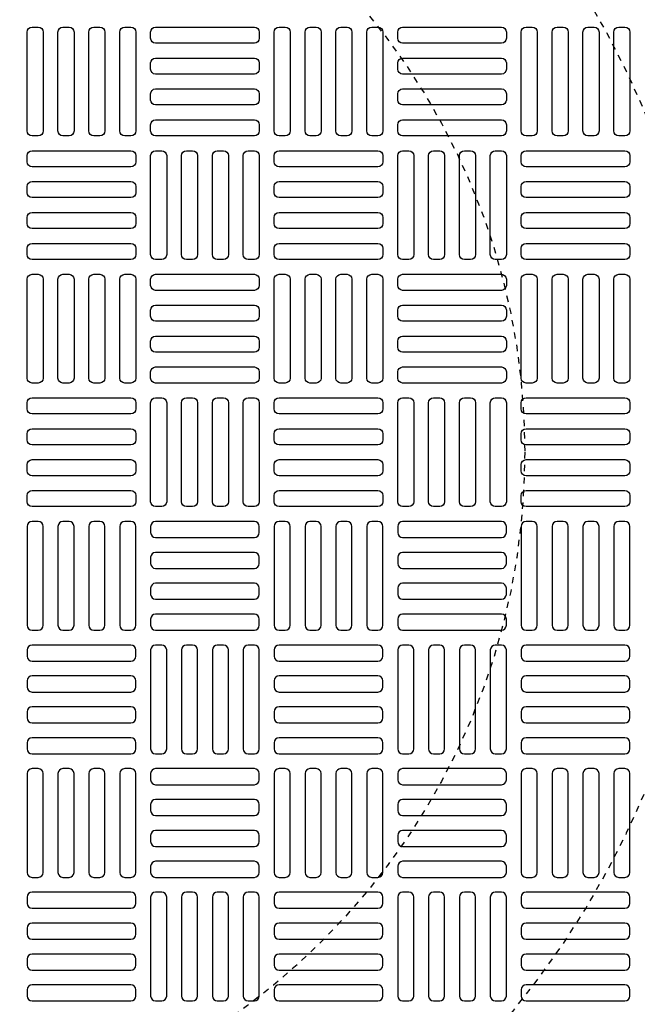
# Model space of a CAD drawing. Extents: x -169 to 2224, y 0 to 2796.
# Tile 494 of 530: x 1879 to 1889, y 1308 to 1324. Entities that reach past the tile are written whole.
import ezdxf

# ---------------------------------------------------------------- set-up
doc = ezdxf.new("R2010")
doc.units = 0
doc.header["$MEASUREMENT"] = 0
doc.linetypes.add('HIDDEN2', pattern=[0.28125, 0.1875, -0.09375])
doc.layers.get('DEFPOINTS').update_dxf_attribs({"linetype": 'CONTINUOUS'})
for name, color, linetype in [('TANK-MANHOLE-COVER-40', 2, 'CONTINUOUS'), ('TANK-MANHOLE-COVER-HATCH-40', 252, 'CONTINUOUS'), ('TANK-SLOPE', 3, 'CONTINUOUS')]:
    doc.layers.add(name, color=color, linetype=linetype)

msp = doc.modelspace()

# ---------------------------------------------------------------- linework, layer by layer
at = {"layer": 'DEFPOINTS', "color": 8, "linetype": 'HIDDEN2', "ltscale": 0.125}
msp.add_circle((1875.78648, 1317.01839), 14, dxfattribs=at)
msp.add_circle((1875.78648, 1317.01839), 14, dxfattribs=at)
at = {"layer": 'DEFPOINTS', "color": 8, "linetype": 'HIDDEN2', "ltscale": 0.5}
msp.add_circle((1875.78648, 1317.01839), 11, dxfattribs=at)
msp.add_circle((1875.78648, 1317.01839), 11, dxfattribs=at)
at = {"layer": 'TANK-MANHOLE-COVER-40', "color": 4, "linetype": 'Continuous'}
msp.add_circle((1875.78572, 1317.01839), 22.63902, dxfattribs=at)
at = {"layer": 'TANK-MANHOLE-COVER-40', "color": 1, "linetype": 'Continuous'}
msp.add_circle((1875.78572, 1317.01839), 22.44094, dxfattribs=at)
at = {"layer": 'TANK-MANHOLE-COVER-40', "color": 2, "linetype": 'Continuous'}
msp.add_circle((1875.78572, 1317.01839), 21.65354, dxfattribs=at)
at = {"layer": 'TANK-MANHOLE-COVER-HATCH-40', "linetype": 'Continuous', "flags": 128}
for points in [[(1878.93532, 1322.05776, -0.41421356), (1878.85658, 1322.1365), (1878.85658, 1323.71131, -0.41421356), (1878.93532, 1323.79005), (1879.03375, 1323.79005, -0.41421356), (1879.11249, 1323.71131), (1879.11249, 1322.1365, -0.41421356), (1879.03375, 1322.05776)], [(1879.42745, 1322.05776, -0.41421356), (1879.34871, 1322.1365), (1879.34871, 1323.71131, -0.41421356), (1879.42745, 1323.79005), (1879.52587, 1323.79005, -0.41421356), (1879.60461, 1323.71131), (1879.60461, 1322.1365, -0.41421356), (1879.52587, 1322.05776)], [(1879.91957, 1322.05776, -0.41421356), (1879.84083, 1322.1365), (1879.84083, 1323.71131, -0.41421356), (1879.91957, 1323.79005), (1880.018, 1323.79005, -0.41421356), (1880.09674, 1323.71131), (1880.09674, 1322.1365, -0.41421356), (1880.018, 1322.05776)], [(1880.4117, 1322.05776, -0.41421356), (1880.33296, 1322.1365), (1880.33296, 1323.71131, -0.41421356), (1880.4117, 1323.79005), (1880.51013, 1323.79005, -0.41421356), (1880.58887, 1323.71131), (1880.58887, 1322.1365, -0.41421356), (1880.51013, 1322.05776)], [(1882.55737, 1323.61288, -0.41421356), (1882.47863, 1323.53414), (1880.90383, 1323.53414, -0.41421356), (1880.82509, 1323.61288), (1880.82509, 1323.71131, -0.41421356), (1880.90383, 1323.79005), (1882.47863, 1323.79005, -0.41421356), (1882.55737, 1323.71131)], [(1882.87233, 1322.05776, -0.41421356), (1882.79359, 1322.1365), (1882.79359, 1323.71131, -0.41421356), (1882.87233, 1323.79005), (1882.97076, 1323.79005, -0.41421356), (1883.0495, 1323.71131), (1883.0495, 1322.1365, -0.41421356), (1882.97076, 1322.05776)], [(1883.36446, 1322.05776, -0.41421356), (1883.28572, 1322.1365), (1883.28572, 1323.71131, -0.41421356), (1883.36446, 1323.79005), (1883.46288, 1323.79005, -0.41421356), (1883.54162, 1323.71131), (1883.54162, 1322.1365, -0.41421356), (1883.46288, 1322.05776)], [(1883.85658, 1322.05776, -0.41421356), (1883.77784, 1322.1365), (1883.77784, 1323.71131, -0.41421356), (1883.85658, 1323.79005), (1883.95501, 1323.79005, -0.41421356), (1884.03375, 1323.71131), (1884.03375, 1322.1365, -0.41421356), (1883.95501, 1322.05776)], [(1884.34871, 1322.05776, -0.41421356), (1884.26997, 1322.1365), (1884.26997, 1323.71131, -0.41421356), (1884.34871, 1323.79005), (1884.44713, 1323.79005, -0.41421356), (1884.52587, 1323.71131), (1884.52587, 1322.1365, -0.41421356), (1884.44713, 1322.05776)], [(1886.49438, 1323.61288, -0.41421356), (1886.41564, 1323.53414), (1884.84083, 1323.53414, -0.41421356), (1884.76209, 1323.61288), (1884.76209, 1323.71131, -0.41421356), (1884.84083, 1323.79005), (1886.41564, 1323.79005, -0.41421356), (1886.49438, 1323.71131)], [(1886.80934, 1322.05776, -0.41421356), (1886.7306, 1322.1365), (1886.7306, 1323.71131, -0.41421356), (1886.80934, 1323.79005), (1886.90776, 1323.79005, -0.41421356), (1886.9865, 1323.71131), (1886.9865, 1322.1365, -0.41421356), (1886.90776, 1322.05776)], [(1887.30146, 1322.05776, -0.41421356), (1887.22272, 1322.1365), (1887.22272, 1323.71131, -0.41421356), (1887.30146, 1323.79005), (1887.39989, 1323.79005, -0.41421356), (1887.47863, 1323.71131), (1887.47863, 1322.1365, -0.41421356), (1887.39989, 1322.05776)], [(1887.79359, 1322.05776, -0.41421356), (1887.71485, 1322.1365), (1887.71485, 1323.71131, -0.41421356), (1887.79359, 1323.79005), (1887.89202, 1323.79005, -0.41421356), (1887.97076, 1323.71131), (1887.97076, 1322.1365, -0.41421356), (1887.89202, 1322.05776)], [(1888.28572, 1322.05776, -0.41421356), (1888.20698, 1322.1365), (1888.20698, 1323.71131, -0.41421356), (1888.28572, 1323.79005), (1888.38414, 1323.79005, -0.41421356), (1888.46288, 1323.71131), (1888.46288, 1322.1365, -0.41421356), (1888.38414, 1322.05776)], [(1882.55737, 1323.12075, -0.41421356), (1882.47863, 1323.04201), (1880.90383, 1323.04201, -0.41421356), (1880.82509, 1323.12075), (1880.82509, 1323.21918, -0.41421356), (1880.90383, 1323.29792), (1882.47863, 1323.29792, -0.41421356), (1882.55737, 1323.21918)], [(1886.49438, 1323.12075, -0.41421356), (1886.41564, 1323.04201), (1884.84083, 1323.04201, -0.41421356), (1884.76209, 1323.12075), (1884.76209, 1323.21918, -0.41421356), (1884.84083, 1323.29792), (1886.41564, 1323.29792, -0.41421356), (1886.49438, 1323.21918)], [(1882.55737, 1322.62863, -0.41421356), (1882.47863, 1322.54989), (1880.90383, 1322.54989, -0.41421356), (1880.82509, 1322.62863), (1880.82509, 1322.72705, -0.41421356), (1880.90383, 1322.80579), (1882.47863, 1322.80579, -0.41421356), (1882.55737, 1322.72705)], [(1886.49438, 1322.62863, -0.41421356), (1886.41564, 1322.54989), (1884.84083, 1322.54989, -0.41421356), (1884.76209, 1322.62863), (1884.76209, 1322.72705, -0.41421356), (1884.84083, 1322.80579), (1886.41564, 1322.80579, -0.41421356), (1886.49438, 1322.72705)], [(1882.55737, 1322.1365, -0.41421356), (1882.47863, 1322.05776), (1880.90383, 1322.05776, -0.41421356), (1880.82509, 1322.1365), (1880.82509, 1322.23493, -0.41421356), (1880.90383, 1322.31367), (1882.47863, 1322.31367, -0.41421356), (1882.55737, 1322.23493)], [(1886.49438, 1322.1365, -0.41421356), (1886.41564, 1322.05776), (1884.84083, 1322.05776, -0.41421356), (1884.76209, 1322.1365), (1884.76209, 1322.23493, -0.41421356), (1884.84083, 1322.31367), (1886.41564, 1322.31367, -0.41421356), (1886.49438, 1322.23493)], [(1878.85658, 1321.7428, -0.41421356), (1878.93532, 1321.82154), (1880.51013, 1321.82154, -0.41421356), (1880.58887, 1321.7428), (1880.58887, 1321.64438, -0.41421356), (1880.51013, 1321.56564), (1878.93532, 1321.56564, -0.41421356), (1878.85658, 1321.64438)], [(1880.90383, 1320.08926, -0.41421356), (1880.82509, 1320.168), (1880.82509, 1321.7428, -0.41421356), (1880.90383, 1321.82154), (1881.00225, 1321.82154, -0.41421356), (1881.08099, 1321.7428), (1881.08099, 1320.168, -0.41421356), (1881.00225, 1320.08926)], [(1881.39595, 1320.08926, -0.41421356), (1881.31721, 1320.168), (1881.31721, 1321.7428, -0.41421356), (1881.39595, 1321.82154), (1881.49438, 1321.82154, -0.41421356), (1881.57312, 1321.7428), (1881.57312, 1320.168, -0.41421356), (1881.49438, 1320.08926)], [(1881.88808, 1320.08926, -0.41421356), (1881.80934, 1320.168), (1881.80934, 1321.7428, -0.41421356), (1881.88808, 1321.82154), (1881.9865, 1321.82154, -0.41421356), (1882.06524, 1321.7428), (1882.06524, 1320.168, -0.41421356), (1881.9865, 1320.08926)], [(1882.3802, 1320.08926, -0.41421356), (1882.30146, 1320.168), (1882.30146, 1321.7428, -0.41421356), (1882.3802, 1321.82154), (1882.47863, 1321.82154, -0.41421356), (1882.55737, 1321.7428), (1882.55737, 1320.168, -0.41421356), (1882.47863, 1320.08926)], [(1882.79359, 1321.7428, -0.41421356), (1882.87233, 1321.82154), (1884.44713, 1321.82154, -0.41421356), (1884.52587, 1321.7428), (1884.52587, 1321.64438, -0.41421356), (1884.44713, 1321.56564), (1882.87233, 1321.56564, -0.41421356), (1882.79359, 1321.64438)], [(1884.84083, 1320.08926, -0.41421356), (1884.76209, 1320.168), (1884.76209, 1321.7428, -0.41421356), (1884.84083, 1321.82154), (1884.93926, 1321.82154, -0.41421356), (1885.018, 1321.7428), (1885.018, 1320.168, -0.41421356), (1884.93926, 1320.08926)], [(1885.33296, 1320.08926, -0.41421356), (1885.25422, 1320.168), (1885.25422, 1321.7428, -0.41421356), (1885.33296, 1321.82154), (1885.43139, 1321.82154, -0.41421356), (1885.51013, 1321.7428), (1885.51013, 1320.168, -0.41421356), (1885.43139, 1320.08926)], [(1885.82509, 1320.08926, -0.41421356), (1885.74635, 1320.168), (1885.74635, 1321.7428, -0.41421356), (1885.82509, 1321.82154), (1885.92351, 1321.82154, -0.41421356), (1886.00225, 1321.7428), (1886.00225, 1320.168, -0.41421356), (1885.92351, 1320.08926)], [(1886.31721, 1320.08926, -0.41421356), (1886.23847, 1320.168), (1886.23847, 1321.7428, -0.41421356), (1886.31721, 1321.82154), (1886.41564, 1321.82154, -0.41421356), (1886.49438, 1321.7428), (1886.49438, 1320.168, -0.41421356), (1886.41564, 1320.08926)], [(1886.7306, 1321.7428, -0.41421356), (1886.80934, 1321.82154), (1888.38414, 1321.82154, -0.41421356), (1888.46288, 1321.7428), (1888.46288, 1321.64438, -0.41421356), (1888.38414, 1321.56564), (1886.80934, 1321.56564, -0.41421356), (1886.7306, 1321.64438)], [(1878.85658, 1321.25068, -0.41421356), (1878.93532, 1321.32942), (1880.51013, 1321.32942, -0.41421356), (1880.58887, 1321.25068), (1880.58887, 1321.15225, -0.41421356), (1880.51013, 1321.07351), (1878.93532, 1321.07351, -0.41421356), (1878.85658, 1321.15225)], [(1882.79359, 1321.25068, -0.41421356), (1882.87233, 1321.32942), (1884.44713, 1321.32942, -0.41421356), (1884.52587, 1321.25068), (1884.52587, 1321.15225, -0.41421356), (1884.44713, 1321.07351), (1882.87233, 1321.07351, -0.41421356), (1882.79359, 1321.15225)], [(1886.7306, 1321.25068, -0.41421356), (1886.80934, 1321.32942), (1888.38414, 1321.32942, -0.41421356), (1888.46288, 1321.25068), (1888.46288, 1321.15225, -0.41421356), (1888.38414, 1321.07351), (1886.80934, 1321.07351, -0.41421356), (1886.7306, 1321.15225)], [(1878.85658, 1320.75855, -0.41421356), (1878.93532, 1320.83729), (1880.51013, 1320.83729, -0.41421356), (1880.58887, 1320.75855), (1880.58887, 1320.66012, -0.41421356), (1880.51013, 1320.58138), (1878.93532, 1320.58138, -0.41421356), (1878.85658, 1320.66012)], [(1882.79359, 1320.75855, -0.41421356), (1882.87233, 1320.83729), (1884.44713, 1320.83729, -0.41421356), (1884.52587, 1320.75855), (1884.52587, 1320.66012, -0.41421356), (1884.44713, 1320.58138), (1882.87233, 1320.58138, -0.41421356), (1882.79359, 1320.66012)], [(1886.7306, 1320.75855, -0.41421356), (1886.80934, 1320.83729), (1888.38414, 1320.83729, -0.41421356), (1888.46288, 1320.75855), (1888.46288, 1320.66012, -0.41421356), (1888.38414, 1320.58138), (1886.80934, 1320.58138, -0.41421356), (1886.7306, 1320.66012)], [(1878.85658, 1320.26642, -0.41421356), (1878.93532, 1320.34516), (1880.51013, 1320.34516, -0.41421356), (1880.58887, 1320.26642), (1880.58887, 1320.168, -0.41421356), (1880.51013, 1320.08926), (1878.93532, 1320.08926, -0.41421356), (1878.85658, 1320.168)], [(1882.79359, 1320.26642, -0.41421356), (1882.87233, 1320.34516), (1884.44713, 1320.34516, -0.41421356), (1884.52587, 1320.26642), (1884.52587, 1320.168, -0.41421356), (1884.44713, 1320.08926), (1882.87233, 1320.08926, -0.41421356), (1882.79359, 1320.168)], [(1886.7306, 1320.26642, -0.41421356), (1886.80934, 1320.34516), (1888.38414, 1320.34516, -0.41421356), (1888.46288, 1320.26642), (1888.46288, 1320.168, -0.41421356), (1888.38414, 1320.08926), (1886.80934, 1320.08926, -0.41421356), (1886.7306, 1320.168)], [(1878.93532, 1318.12075, -0.41421356), (1878.85658, 1318.19949), (1878.85658, 1319.7743, -0.41421356), (1878.93532, 1319.85304), (1879.03375, 1319.85304, -0.41421356), (1879.11249, 1319.7743), (1879.11249, 1318.19949, -0.41421356), (1879.03375, 1318.12075)], [(1879.42745, 1318.12075, -0.41421356), (1879.34871, 1318.19949), (1879.34871, 1319.7743, -0.41421356), (1879.42745, 1319.85304), (1879.52587, 1319.85304, -0.41421356), (1879.60461, 1319.7743), (1879.60461, 1318.19949, -0.41421356), (1879.52587, 1318.12075)], [(1879.91957, 1318.12075, -0.41421356), (1879.84083, 1318.19949), (1879.84083, 1319.7743, -0.41421356), (1879.91957, 1319.85304), (1880.018, 1319.85304, -0.41421356), (1880.09674, 1319.7743), (1880.09674, 1318.19949, -0.41421356), (1880.018, 1318.12075)], [(1880.4117, 1318.12075, -0.41421356), (1880.33296, 1318.19949), (1880.33296, 1319.7743, -0.41421356), (1880.4117, 1319.85304), (1880.51013, 1319.85304, -0.41421356), (1880.58887, 1319.7743), (1880.58887, 1318.19949, -0.41421356), (1880.51013, 1318.12075)], [(1882.55737, 1319.67587, -0.41421356), (1882.47863, 1319.59713), (1880.90383, 1319.59713, -0.41421356), (1880.82509, 1319.67587), (1880.82509, 1319.7743, -0.41421356), (1880.90383, 1319.85304), (1882.47863, 1319.85304, -0.41421356), (1882.55737, 1319.7743)], [(1882.87233, 1318.12075, -0.41421356), (1882.79359, 1318.19949), (1882.79359, 1319.7743, -0.41421356), (1882.87233, 1319.85304), (1882.97076, 1319.85304, -0.41421356), (1883.0495, 1319.7743), (1883.0495, 1318.19949, -0.41421356), (1882.97076, 1318.12075)], [(1883.36446, 1318.12075, -0.41421356), (1883.28572, 1318.19949), (1883.28572, 1319.7743, -0.41421356), (1883.36446, 1319.85304), (1883.46288, 1319.85304, -0.41421356), (1883.54162, 1319.7743), (1883.54162, 1318.19949, -0.41421356), (1883.46288, 1318.12075)], [(1883.85658, 1318.12075, -0.41421356), (1883.77784, 1318.19949), (1883.77784, 1319.7743, -0.41421356), (1883.85658, 1319.85304), (1883.95501, 1319.85304, -0.41421356), (1884.03375, 1319.7743), (1884.03375, 1318.19949, -0.41421356), (1883.95501, 1318.12075)], [(1884.34871, 1318.12075, -0.41421356), (1884.26997, 1318.19949), (1884.26997, 1319.7743, -0.41421356), (1884.34871, 1319.85304), (1884.44713, 1319.85304, -0.41421356), (1884.52587, 1319.7743), (1884.52587, 1318.19949, -0.41421356), (1884.44713, 1318.12075)], [(1886.49438, 1319.67587, -0.41421356), (1886.41564, 1319.59713), (1884.84083, 1319.59713, -0.41421356), (1884.76209, 1319.67587), (1884.76209, 1319.7743, -0.41421356), (1884.84083, 1319.85304), (1886.41564, 1319.85304, -0.41421356), (1886.49438, 1319.7743)], [(1886.80934, 1318.12075, -0.41421356), (1886.7306, 1318.19949), (1886.7306, 1319.7743, -0.41421356), (1886.80934, 1319.85304), (1886.90776, 1319.85304, -0.41421356), (1886.9865, 1319.7743), (1886.9865, 1318.19949, -0.41421356), (1886.90776, 1318.12075)], [(1887.30146, 1318.12075, -0.41421356), (1887.22272, 1318.19949), (1887.22272, 1319.7743, -0.41421356), (1887.30146, 1319.85304), (1887.39989, 1319.85304, -0.41421356), (1887.47863, 1319.7743), (1887.47863, 1318.19949, -0.41421356), (1887.39989, 1318.12075)], [(1887.79359, 1318.12075, -0.41421356), (1887.71485, 1318.19949), (1887.71485, 1319.7743, -0.41421356), (1887.79359, 1319.85304), (1887.89202, 1319.85304, -0.41421356), (1887.97076, 1319.7743), (1887.97076, 1318.19949, -0.41421356), (1887.89202, 1318.12075)], [(1888.28572, 1318.12075, -0.41421356), (1888.20698, 1318.19949), (1888.20698, 1319.7743, -0.41421356), (1888.28572, 1319.85304), (1888.38414, 1319.85304, -0.41421356), (1888.46288, 1319.7743), (1888.46288, 1318.19949, -0.41421356), (1888.38414, 1318.12075)], [(1882.55737, 1319.18375, -0.41421356), (1882.47863, 1319.10501), (1880.90383, 1319.10501, -0.41421356), (1880.82509, 1319.18375), (1880.82509, 1319.28217, -0.41421356), (1880.90383, 1319.36091), (1882.47863, 1319.36091, -0.41421356), (1882.55737, 1319.28217)], [(1886.49438, 1319.18375, -0.41421356), (1886.41564, 1319.10501), (1884.84083, 1319.10501, -0.41421356), (1884.76209, 1319.18375), (1884.76209, 1319.28217, -0.41421356), (1884.84083, 1319.36091), (1886.41564, 1319.36091, -0.41421356), (1886.49438, 1319.28217)], [(1882.55737, 1318.69162, -0.41421356), (1882.47863, 1318.61288), (1880.90383, 1318.61288, -0.41421356), (1880.82509, 1318.69162), (1880.82509, 1318.79005, -0.41421356), (1880.90383, 1318.86879), (1882.47863, 1318.86879, -0.41421356), (1882.55737, 1318.79005)], [(1886.49438, 1318.69162, -0.41421356), (1886.41564, 1318.61288), (1884.84083, 1318.61288, -0.41421356), (1884.76209, 1318.69162), (1884.76209, 1318.79005, -0.41421356), (1884.84083, 1318.86879), (1886.41564, 1318.86879, -0.41421356), (1886.49438, 1318.79005)], [(1882.55737, 1318.19949, -0.41421356), (1882.47863, 1318.12075), (1880.90383, 1318.12075, -0.41421356), (1880.82509, 1318.19949), (1880.82509, 1318.29792, -0.41421356), (1880.90383, 1318.37666), (1882.47863, 1318.37666, -0.41421356), (1882.55737, 1318.29792)], [(1886.49438, 1318.19949, -0.41421356), (1886.41564, 1318.12075), (1884.84083, 1318.12075, -0.41421356), (1884.76209, 1318.19949), (1884.76209, 1318.29792, -0.41421356), (1884.84083, 1318.37666), (1886.41564, 1318.37666, -0.41421356), (1886.49438, 1318.29792)], [(1878.85658, 1317.80579, -0.41421356), (1878.93532, 1317.88453), (1880.51013, 1317.88453, -0.41421356), (1880.58887, 1317.80579), (1880.58887, 1317.70737, -0.41421356), (1880.51013, 1317.62863), (1878.93532, 1317.62863, -0.41421356), (1878.85658, 1317.70737)], [(1880.90383, 1316.15225, -0.41421356), (1880.82509, 1316.23099), (1880.82509, 1317.80579, -0.41421356), (1880.90383, 1317.88453), (1881.00225, 1317.88453, -0.41421356), (1881.08099, 1317.80579), (1881.08099, 1316.23099, -0.41421356), (1881.00225, 1316.15225)], [(1881.39595, 1316.15225, -0.41421356), (1881.31721, 1316.23099), (1881.31721, 1317.80579, -0.41421356), (1881.39595, 1317.88453), (1881.49438, 1317.88453, -0.41421356), (1881.57312, 1317.80579), (1881.57312, 1316.23099, -0.41421356), (1881.49438, 1316.15225)], [(1881.88808, 1316.15225, -0.41421356), (1881.80934, 1316.23099), (1881.80934, 1317.80579, -0.41421356), (1881.88808, 1317.88453), (1881.9865, 1317.88453, -0.41421356), (1882.06524, 1317.80579), (1882.06524, 1316.23099, -0.41421356), (1881.9865, 1316.15225)], [(1882.3802, 1316.15225, -0.41421356), (1882.30146, 1316.23099), (1882.30146, 1317.80579, -0.41421356), (1882.3802, 1317.88453), (1882.47863, 1317.88453, -0.41421356), (1882.55737, 1317.80579), (1882.55737, 1316.23099, -0.41421356), (1882.47863, 1316.15225)], [(1882.79359, 1317.80579, -0.41421356), (1882.87233, 1317.88453), (1884.44713, 1317.88453, -0.41421356), (1884.52587, 1317.80579), (1884.52587, 1317.70737, -0.41421356), (1884.44713, 1317.62863), (1882.87233, 1317.62863, -0.41421356), (1882.79359, 1317.70737)], [(1884.84083, 1316.15225, -0.41421356), (1884.76209, 1316.23099), (1884.76209, 1317.80579, -0.41421356), (1884.84083, 1317.88453), (1884.93926, 1317.88453, -0.41421356), (1885.018, 1317.80579), (1885.018, 1316.23099, -0.41421356), (1884.93926, 1316.15225)], [(1885.33296, 1316.15225, -0.41421356), (1885.25422, 1316.23099), (1885.25422, 1317.80579, -0.41421356), (1885.33296, 1317.88453), (1885.43139, 1317.88453, -0.41421356), (1885.51013, 1317.80579), (1885.51013, 1316.23099, -0.41421356), (1885.43139, 1316.15225)], [(1885.82509, 1316.15225, -0.41421356), (1885.74635, 1316.23099), (1885.74635, 1317.80579, -0.41421356), (1885.82509, 1317.88453), (1885.92351, 1317.88453, -0.41421356), (1886.00225, 1317.80579), (1886.00225, 1316.23099, -0.41421356), (1885.92351, 1316.15225)], [(1886.31721, 1316.15225, -0.41421356), (1886.23847, 1316.23099), (1886.23847, 1317.80579, -0.41421356), (1886.31721, 1317.88453), (1886.41564, 1317.88453, -0.41421356), (1886.49438, 1317.80579), (1886.49438, 1316.23099, -0.41421356), (1886.41564, 1316.15225)], [(1886.7306, 1317.80579, -0.41421356), (1886.80934, 1317.88453), (1888.38414, 1317.88453, -0.41421356), (1888.46288, 1317.80579), (1888.46288, 1317.70737, -0.41421356), (1888.38414, 1317.62863), (1886.80934, 1317.62863, -0.41421356), (1886.7306, 1317.70737)], [(1878.85658, 1317.31367, -0.41421356), (1878.93532, 1317.39241), (1880.51013, 1317.39241, -0.41421356), (1880.58887, 1317.31367), (1880.58887, 1317.21524, -0.41421356), (1880.51013, 1317.1365), (1878.93532, 1317.1365, -0.41421356), (1878.85658, 1317.21524)], [(1882.79359, 1317.31367, -0.41421356), (1882.87233, 1317.39241), (1884.44713, 1317.39241, -0.41421356), (1884.52587, 1317.31367), (1884.52587, 1317.21524, -0.41421356), (1884.44713, 1317.1365), (1882.87233, 1317.1365, -0.41421356), (1882.79359, 1317.21524)], [(1886.7306, 1317.31367, -0.41421356), (1886.80934, 1317.39241), (1888.38414, 1317.39241, -0.41421356), (1888.46288, 1317.31367), (1888.46288, 1317.21524, -0.41421356), (1888.38414, 1317.1365), (1886.80934, 1317.1365, -0.41421356), (1886.7306, 1317.21524)], [(1878.85658, 1316.82154, -0.41421356), (1878.93532, 1316.90028), (1880.51013, 1316.90028, -0.41421356), (1880.58887, 1316.82154), (1880.58887, 1316.72312, -0.41421356), (1880.51013, 1316.64438), (1878.93532, 1316.64438, -0.41421356), (1878.85658, 1316.72312)], [(1882.79359, 1316.82154, -0.41421356), (1882.87233, 1316.90028), (1884.44713, 1316.90028, -0.41421356), (1884.52587, 1316.82154), (1884.52587, 1316.72312, -0.41421356), (1884.44713, 1316.64438), (1882.87233, 1316.64438, -0.41421356), (1882.79359, 1316.72312)], [(1886.7306, 1316.82154, -0.41421356), (1886.80934, 1316.90028), (1888.38414, 1316.90028, -0.41421356), (1888.46288, 1316.82154), (1888.46288, 1316.72312, -0.41421356), (1888.38414, 1316.64438), (1886.80934, 1316.64438, -0.41421356), (1886.7306, 1316.72312)], [(1878.85658, 1316.32942, -0.41421356), (1878.93532, 1316.40816), (1880.51013, 1316.40816, -0.41421356), (1880.58887, 1316.32942), (1880.58887, 1316.23099, -0.41421356), (1880.51013, 1316.15225), (1878.93532, 1316.15225, -0.41421356), (1878.85658, 1316.23099)], [(1882.79359, 1316.32942, -0.41421356), (1882.87233, 1316.40816), (1884.44713, 1316.40816, -0.41421356), (1884.52587, 1316.32942), (1884.52587, 1316.23099, -0.41421356), (1884.44713, 1316.15225), (1882.87233, 1316.15225, -0.41421356), (1882.79359, 1316.23099)], [(1886.7306, 1316.32942, -0.41421356), (1886.80934, 1316.40816), (1888.38414, 1316.40816, -0.41421356), (1888.46288, 1316.32942), (1888.46288, 1316.23099, -0.41421356), (1888.38414, 1316.15225), (1886.80934, 1316.15225, -0.41421356), (1886.7306, 1316.23099)], [(1878.93532, 1315.91603, 0.41421356), (1878.85658, 1315.83729), (1878.85658, 1314.26249, 0.41421356), (1878.93532, 1314.18375), (1879.03375, 1314.18375, 0.41421356), (1879.11249, 1314.26249), (1879.11249, 1315.83729, 0.41421356), (1879.03375, 1315.91603)], [(1879.42745, 1315.91603, 0.41421356), (1879.34871, 1315.83729), (1879.34871, 1314.26249, 0.41421356), (1879.42745, 1314.18375), (1879.52587, 1314.18375, 0.41421356), (1879.60461, 1314.26249), (1879.60461, 1315.83729, 0.41421356), (1879.52587, 1315.91603)], [(1879.91957, 1315.91603, 0.41421356), (1879.84083, 1315.83729), (1879.84083, 1314.26249, 0.41421356), (1879.91957, 1314.18375), (1880.018, 1314.18375, 0.41421356), (1880.09674, 1314.26249), (1880.09674, 1315.83729, 0.41421356), (1880.018, 1315.91603)], [(1880.4117, 1315.91603, 0.41421356), (1880.33296, 1315.83729), (1880.33296, 1314.26249, 0.41421356), (1880.4117, 1314.18375), (1880.51013, 1314.18375, 0.41421356), (1880.58887, 1314.26249), (1880.58887, 1315.83729, 0.41421356), (1880.51013, 1315.91603)], [(1882.55737, 1315.83729, 0.41421356), (1882.47863, 1315.91603), (1880.90383, 1315.91603, 0.41421356), (1880.82509, 1315.83729), (1880.82509, 1315.73886, 0.41421356), (1880.90383, 1315.66012), (1882.47863, 1315.66012, 0.41421356), (1882.55737, 1315.73886)], [(1882.87233, 1315.91603, 0.41421356), (1882.79359, 1315.83729), (1882.79359, 1314.26249, 0.41421356), (1882.87233, 1314.18375), (1882.97076, 1314.18375, 0.41421356), (1883.0495, 1314.26249), (1883.0495, 1315.83729, 0.41421356), (1882.97076, 1315.91603)], [(1883.36446, 1315.91603, 0.41421356), (1883.28572, 1315.83729), (1883.28572, 1314.26249, 0.41421356), (1883.36446, 1314.18375), (1883.46288, 1314.18375, 0.41421356), (1883.54162, 1314.26249), (1883.54162, 1315.83729, 0.41421356), (1883.46288, 1315.91603)], [(1883.85658, 1315.91603, 0.41421356), (1883.77784, 1315.83729), (1883.77784, 1314.26249, 0.41421356), (1883.85658, 1314.18375), (1883.95501, 1314.18375, 0.41421356), (1884.03375, 1314.26249), (1884.03375, 1315.83729, 0.41421356), (1883.95501, 1315.91603)], [(1884.34871, 1315.91603, 0.41421356), (1884.26997, 1315.83729), (1884.26997, 1314.26249, 0.41421356), (1884.34871, 1314.18375), (1884.44713, 1314.18375, 0.41421356), (1884.52587, 1314.26249), (1884.52587, 1315.83729, 0.41421356), (1884.44713, 1315.91603)], [(1886.49438, 1315.83729, 0.41421356), (1886.41564, 1315.91603), (1884.84083, 1315.91603, 0.41421356), (1884.76209, 1315.83729), (1884.76209, 1315.73886, 0.41421356), (1884.84083, 1315.66012), (1886.41564, 1315.66012, 0.41421356), (1886.49438, 1315.73886)], [(1886.80934, 1315.91603, 0.41421356), (1886.7306, 1315.83729), (1886.7306, 1314.26249, 0.41421356), (1886.80934, 1314.18375), (1886.90776, 1314.18375, 0.41421356), (1886.9865, 1314.26249), (1886.9865, 1315.83729, 0.41421356), (1886.90776, 1315.91603)], [(1887.30146, 1315.91603, 0.41421356), (1887.22272, 1315.83729), (1887.22272, 1314.26249, 0.41421356), (1887.30146, 1314.18375), (1887.39989, 1314.18375, 0.41421356), (1887.47863, 1314.26249), (1887.47863, 1315.83729, 0.41421356), (1887.39989, 1315.91603)], [(1887.79359, 1315.91603, 0.41421356), (1887.71485, 1315.83729), (1887.71485, 1314.26249, 0.41421356), (1887.79359, 1314.18375), (1887.89202, 1314.18375, 0.41421356), (1887.97076, 1314.26249), (1887.97076, 1315.83729, 0.41421356), (1887.89202, 1315.91603)], [(1888.28572, 1315.91603, 0.41421356), (1888.20698, 1315.83729), (1888.20698, 1314.26249, 0.41421356), (1888.28572, 1314.18375), (1888.38414, 1314.18375, 0.41421356), (1888.46288, 1314.26249), (1888.46288, 1315.83729, 0.41421356), (1888.38414, 1315.91603)], [(1882.55737, 1315.34516, 0.41421356), (1882.47863, 1315.4239), (1880.90383, 1315.4239, 0.41421356), (1880.82509, 1315.34516), (1880.82509, 1315.24674, 0.41421356), (1880.90383, 1315.168), (1882.47863, 1315.168, 0.41421356), (1882.55737, 1315.24674)], [(1886.49438, 1315.34516, 0.41421356), (1886.41564, 1315.4239), (1884.84083, 1315.4239, 0.41421356), (1884.76209, 1315.34516), (1884.76209, 1315.24674, 0.41421356), (1884.84083, 1315.168), (1886.41564, 1315.168, 0.41421356), (1886.49438, 1315.24674)], [(1882.55737, 1314.85304, 0.41421356), (1882.47863, 1314.93178), (1880.90383, 1314.93178, 0.41421356), (1880.82509, 1314.85304), (1880.82509, 1314.75461, 0.41421356), (1880.90383, 1314.67587), (1882.47863, 1314.67587, 0.41421356), (1882.55737, 1314.75461)], [(1886.49438, 1314.85304, 0.41421356), (1886.41564, 1314.93178), (1884.84083, 1314.93178, 0.41421356), (1884.76209, 1314.85304), (1884.76209, 1314.75461, 0.41421356), (1884.84083, 1314.67587), (1886.41564, 1314.67587, 0.41421356), (1886.49438, 1314.75461)], [(1882.55737, 1314.36091, 0.41421356), (1882.47863, 1314.43965), (1880.90383, 1314.43965, 0.41421356), (1880.82509, 1314.36091), (1880.82509, 1314.26249, 0.41421356), (1880.90383, 1314.18375), (1882.47863, 1314.18375, 0.41421356), (1882.55737, 1314.26249)], [(1886.49438, 1314.36091, 0.41421356), (1886.41564, 1314.43965), (1884.84083, 1314.43965, 0.41421356), (1884.76209, 1314.36091), (1884.76209, 1314.26249, 0.41421356), (1884.84083, 1314.18375), (1886.41564, 1314.18375, 0.41421356), (1886.49438, 1314.26249)], [(1878.85658, 1313.77036, 0.41421356), (1878.93532, 1313.69162), (1880.51013, 1313.69162, 0.41421356), (1880.58887, 1313.77036), (1880.58887, 1313.86879, 0.41421356), (1880.51013, 1313.94753), (1878.93532, 1313.94753, 0.41421356), (1878.85658, 1313.86879)], [(1880.90383, 1313.94753, 0.41421356), (1880.82509, 1313.86879), (1880.82509, 1312.29398, 0.41421356), (1880.90383, 1312.21524), (1881.00225, 1312.21524, 0.41421356), (1881.08099, 1312.29398), (1881.08099, 1313.86879, 0.41421356), (1881.00225, 1313.94753)], [(1881.39595, 1313.94753, 0.41421356), (1881.31721, 1313.86879), (1881.31721, 1312.29398, 0.41421356), (1881.39595, 1312.21524), (1881.49438, 1312.21524, 0.41421356), (1881.57312, 1312.29398), (1881.57312, 1313.86879, 0.41421356), (1881.49438, 1313.94753)], [(1881.88808, 1313.94753, 0.41421356), (1881.80934, 1313.86879), (1881.80934, 1312.29398, 0.41421356), (1881.88808, 1312.21524), (1881.9865, 1312.21524, 0.41421356), (1882.06524, 1312.29398), (1882.06524, 1313.86879, 0.41421356), (1881.9865, 1313.94753)], [(1882.3802, 1313.94753, 0.41421356), (1882.30146, 1313.86879), (1882.30146, 1312.29398, 0.41421356), (1882.3802, 1312.21524), (1882.47863, 1312.21524, 0.41421356), (1882.55737, 1312.29398), (1882.55737, 1313.86879, 0.41421356), (1882.47863, 1313.94753)], [(1882.79359, 1313.77036, 0.41421356), (1882.87233, 1313.69162), (1884.44713, 1313.69162, 0.41421356), (1884.52587, 1313.77036), (1884.52587, 1313.86879, 0.41421356), (1884.44713, 1313.94753), (1882.87233, 1313.94753, 0.41421356), (1882.79359, 1313.86879)], [(1884.84083, 1313.94753, 0.41421356), (1884.76209, 1313.86879), (1884.76209, 1312.29398, 0.41421356), (1884.84083, 1312.21524), (1884.93926, 1312.21524, 0.41421356), (1885.018, 1312.29398), (1885.018, 1313.86879, 0.41421356), (1884.93926, 1313.94753)], [(1885.33296, 1313.94753, 0.41421356), (1885.25422, 1313.86879), (1885.25422, 1312.29398, 0.41421356), (1885.33296, 1312.21524), (1885.43139, 1312.21524, 0.41421356), (1885.51013, 1312.29398), (1885.51013, 1313.86879, 0.41421356), (1885.43139, 1313.94753)], [(1885.82509, 1313.94753, 0.41421356), (1885.74635, 1313.86879), (1885.74635, 1312.29398, 0.41421356), (1885.82509, 1312.21524), (1885.92351, 1312.21524, 0.41421356), (1886.00225, 1312.29398), (1886.00225, 1313.86879, 0.41421356), (1885.92351, 1313.94753)], [(1886.31721, 1313.94753, 0.41421356), (1886.23847, 1313.86879), (1886.23847, 1312.29398, 0.41421356), (1886.31721, 1312.21524), (1886.41564, 1312.21524, 0.41421356), (1886.49438, 1312.29398), (1886.49438, 1313.86879, 0.41421356), (1886.41564, 1313.94753)], [(1886.7306, 1313.77036, 0.41421356), (1886.80934, 1313.69162), (1888.38414, 1313.69162, 0.41421356), (1888.46288, 1313.77036), (1888.46288, 1313.86879, 0.41421356), (1888.38414, 1313.94753), (1886.80934, 1313.94753, 0.41421356), (1886.7306, 1313.86879)], [(1878.85658, 1313.27823, 0.41421356), (1878.93532, 1313.19949), (1880.51013, 1313.19949, 0.41421356), (1880.58887, 1313.27823), (1880.58887, 1313.37666, 0.41421356), (1880.51013, 1313.4554), (1878.93532, 1313.4554, 0.41421356), (1878.85658, 1313.37666)], [(1882.79359, 1313.27823, 0.41421356), (1882.87233, 1313.19949), (1884.44713, 1313.19949, 0.41421356), (1884.52587, 1313.27823), (1884.52587, 1313.37666, 0.41421356), (1884.44713, 1313.4554), (1882.87233, 1313.4554, 0.41421356), (1882.79359, 1313.37666)], [(1886.7306, 1313.27823, 0.41421356), (1886.80934, 1313.19949), (1888.38414, 1313.19949, 0.41421356), (1888.46288, 1313.27823), (1888.46288, 1313.37666, 0.41421356), (1888.38414, 1313.4554), (1886.80934, 1313.4554, 0.41421356), (1886.7306, 1313.37666)], [(1878.85658, 1312.78611, 0.41421356), (1878.93532, 1312.70737), (1880.51013, 1312.70737, 0.41421356), (1880.58887, 1312.78611), (1880.58887, 1312.88453, 0.41421356), (1880.51013, 1312.96327), (1878.93532, 1312.96327, 0.41421356), (1878.85658, 1312.88453)], [(1882.79359, 1312.78611, 0.41421356), (1882.87233, 1312.70737), (1884.44713, 1312.70737, 0.41421356), (1884.52587, 1312.78611), (1884.52587, 1312.88453, 0.41421356), (1884.44713, 1312.96327), (1882.87233, 1312.96327, 0.41421356), (1882.79359, 1312.88453)], [(1886.7306, 1312.78611, 0.41421356), (1886.80934, 1312.70737), (1888.38414, 1312.70737, 0.41421356), (1888.46288, 1312.78611), (1888.46288, 1312.88453, 0.41421356), (1888.38414, 1312.96327), (1886.80934, 1312.96327, 0.41421356), (1886.7306, 1312.88453)], [(1878.85658, 1312.29398, 0.41421356), (1878.93532, 1312.21524), (1880.51013, 1312.21524, 0.41421356), (1880.58887, 1312.29398), (1880.58887, 1312.39241, 0.41421356), (1880.51013, 1312.47115), (1878.93532, 1312.47115, 0.41421356), (1878.85658, 1312.39241)], [(1882.79359, 1312.29398, 0.41421356), (1882.87233, 1312.21524), (1884.44713, 1312.21524, 0.41421356), (1884.52587, 1312.29398), (1884.52587, 1312.39241, 0.41421356), (1884.44713, 1312.47115), (1882.87233, 1312.47115, 0.41421356), (1882.79359, 1312.39241)], [(1886.7306, 1312.29398, 0.41421356), (1886.80934, 1312.21524), (1888.38414, 1312.21524, 0.41421356), (1888.46288, 1312.29398), (1888.46288, 1312.39241, 0.41421356), (1888.38414, 1312.47115), (1886.80934, 1312.47115, 0.41421356), (1886.7306, 1312.39241)], [(1878.93532, 1311.97902, 0.41421356), (1878.85658, 1311.90028), (1878.85658, 1310.32548, 0.41421356), (1878.93532, 1310.24674), (1879.03375, 1310.24674, 0.41421356), (1879.11249, 1310.32548), (1879.11249, 1311.90028, 0.41421356), (1879.03375, 1311.97902)], [(1879.42745, 1311.97902, 0.41421356), (1879.34871, 1311.90028), (1879.34871, 1310.32548, 0.41421356), (1879.42745, 1310.24674), (1879.52587, 1310.24674, 0.41421356), (1879.60461, 1310.32548), (1879.60461, 1311.90028, 0.41421356), (1879.52587, 1311.97902)], [(1879.91957, 1311.97902, 0.41421356), (1879.84083, 1311.90028), (1879.84083, 1310.32548, 0.41421356), (1879.91957, 1310.24674), (1880.018, 1310.24674, 0.41421356), (1880.09674, 1310.32548), (1880.09674, 1311.90028, 0.41421356), (1880.018, 1311.97902)], [(1880.4117, 1311.97902, 0.41421356), (1880.33296, 1311.90028), (1880.33296, 1310.32548, 0.41421356), (1880.4117, 1310.24674), (1880.51013, 1310.24674, 0.41421356), (1880.58887, 1310.32548), (1880.58887, 1311.90028, 0.41421356), (1880.51013, 1311.97902)], [(1882.55737, 1311.90028, 0.41421356), (1882.47863, 1311.97902), (1880.90383, 1311.97902, 0.41421356), (1880.82509, 1311.90028), (1880.82509, 1311.80186, 0.41421356), (1880.90383, 1311.72312), (1882.47863, 1311.72312, 0.41421356), (1882.55737, 1311.80186)], [(1882.87233, 1311.97902, 0.41421356), (1882.79359, 1311.90028), (1882.79359, 1310.32548, 0.41421356), (1882.87233, 1310.24674), (1882.97076, 1310.24674, 0.41421356), (1883.0495, 1310.32548), (1883.0495, 1311.90028, 0.41421356), (1882.97076, 1311.97902)], [(1883.36446, 1311.97902, 0.41421356), (1883.28572, 1311.90028), (1883.28572, 1310.32548, 0.41421356), (1883.36446, 1310.24674), (1883.46288, 1310.24674, 0.41421356), (1883.54162, 1310.32548), (1883.54162, 1311.90028, 0.41421356), (1883.46288, 1311.97902)], [(1883.85658, 1311.97902, 0.41421356), (1883.77784, 1311.90028), (1883.77784, 1310.32548, 0.41421356), (1883.85658, 1310.24674), (1883.95501, 1310.24674, 0.41421356), (1884.03375, 1310.32548), (1884.03375, 1311.90028, 0.41421356), (1883.95501, 1311.97902)], [(1884.34871, 1311.97902, 0.41421356), (1884.26997, 1311.90028), (1884.26997, 1310.32548, 0.41421356), (1884.34871, 1310.24674), (1884.44713, 1310.24674, 0.41421356), (1884.52587, 1310.32548), (1884.52587, 1311.90028, 0.41421356), (1884.44713, 1311.97902)], [(1886.49438, 1311.90028, 0.41421356), (1886.41564, 1311.97902), (1884.84083, 1311.97902, 0.41421356), (1884.76209, 1311.90028), (1884.76209, 1311.80186, 0.41421356), (1884.84083, 1311.72312), (1886.41564, 1311.72312, 0.41421356), (1886.49438, 1311.80186)], [(1886.80934, 1311.97902, 0.41421356), (1886.7306, 1311.90028), (1886.7306, 1310.32548, 0.41421356), (1886.80934, 1310.24674), (1886.90776, 1310.24674, 0.41421356), (1886.9865, 1310.32548), (1886.9865, 1311.90028, 0.41421356), (1886.90776, 1311.97902)], [(1887.30146, 1311.97902, 0.41421356), (1887.22272, 1311.90028), (1887.22272, 1310.32548, 0.41421356), (1887.30146, 1310.24674), (1887.39989, 1310.24674, 0.41421356), (1887.47863, 1310.32548), (1887.47863, 1311.90028, 0.41421356), (1887.39989, 1311.97902)], [(1887.79359, 1311.97902, 0.41421356), (1887.71485, 1311.90028), (1887.71485, 1310.32548, 0.41421356), (1887.79359, 1310.24674), (1887.89202, 1310.24674, 0.41421356), (1887.97076, 1310.32548), (1887.97076, 1311.90028, 0.41421356), (1887.89202, 1311.97902)], [(1888.28572, 1311.97902, 0.41421356), (1888.20698, 1311.90028), (1888.20698, 1310.32548, 0.41421356), (1888.28572, 1310.24674), (1888.38414, 1310.24674, 0.41421356), (1888.46288, 1310.32548), (1888.46288, 1311.90028, 0.41421356), (1888.38414, 1311.97902)], [(1882.55737, 1311.40816, 0.41421356), (1882.47863, 1311.4869), (1880.90383, 1311.4869, 0.41421356), (1880.82509, 1311.40816), (1880.82509, 1311.30973, 0.41421356), (1880.90383, 1311.23099), (1882.47863, 1311.23099, 0.41421356), (1882.55737, 1311.30973)], [(1886.49438, 1311.40816, 0.41421356), (1886.41564, 1311.4869), (1884.84083, 1311.4869, 0.41421356), (1884.76209, 1311.40816), (1884.76209, 1311.30973, 0.41421356), (1884.84083, 1311.23099), (1886.41564, 1311.23099, 0.41421356), (1886.49438, 1311.30973)], [(1882.55737, 1310.91603, 0.41421356), (1882.47863, 1310.99477), (1880.90383, 1310.99477, 0.41421356), (1880.82509, 1310.91603), (1880.82509, 1310.8176, 0.41421356), (1880.90383, 1310.73886), (1882.47863, 1310.73886, 0.41421356), (1882.55737, 1310.8176)], [(1886.49438, 1310.91603, 0.41421356), (1886.41564, 1310.99477), (1884.84083, 1310.99477, 0.41421356), (1884.76209, 1310.91603), (1884.76209, 1310.8176, 0.41421356), (1884.84083, 1310.73886), (1886.41564, 1310.73886, 0.41421356), (1886.49438, 1310.8176)], [(1882.55737, 1310.4239, 0.41421356), (1882.47863, 1310.50264), (1880.90383, 1310.50264, 0.41421356), (1880.82509, 1310.4239), (1880.82509, 1310.32548, 0.41421356), (1880.90383, 1310.24674), (1882.47863, 1310.24674, 0.41421356), (1882.55737, 1310.32548)], [(1886.49438, 1310.4239, 0.41421356), (1886.41564, 1310.50264), (1884.84083, 1310.50264, 0.41421356), (1884.76209, 1310.4239), (1884.76209, 1310.32548, 0.41421356), (1884.84083, 1310.24674), (1886.41564, 1310.24674, 0.41421356), (1886.49438, 1310.32548)], [(1878.85658, 1309.83335, 0.41421356), (1878.93532, 1309.75461), (1880.51013, 1309.75461, 0.41421356), (1880.58887, 1309.83335), (1880.58887, 1309.93178, 0.41421356), (1880.51013, 1310.01052), (1878.93532, 1310.01052, 0.41421356), (1878.85658, 1309.93178)], [(1880.90383, 1310.01052, 0.41421356), (1880.82509, 1309.93178), (1880.82509, 1308.35697, 0.41421356), (1880.90383, 1308.27823), (1881.00225, 1308.27823, 0.41421356), (1881.08099, 1308.35697), (1881.08099, 1309.93178, 0.41421356), (1881.00225, 1310.01052)], [(1881.39595, 1310.01052, 0.41421356), (1881.31721, 1309.93178), (1881.31721, 1308.35697, 0.41421356), (1881.39595, 1308.27823), (1881.49438, 1308.27823, 0.41421356), (1881.57312, 1308.35697), (1881.57312, 1309.93178, 0.41421356), (1881.49438, 1310.01052)], [(1881.88808, 1310.01052, 0.41421356), (1881.80934, 1309.93178), (1881.80934, 1308.35697, 0.41421356), (1881.88808, 1308.27823), (1881.9865, 1308.27823, 0.41421356), (1882.06524, 1308.35697), (1882.06524, 1309.93178, 0.41421356), (1881.9865, 1310.01052)], [(1882.3802, 1310.01052, 0.41421356), (1882.30146, 1309.93178), (1882.30146, 1308.35697, 0.41421356), (1882.3802, 1308.27823), (1882.47863, 1308.27823, 0.41421356), (1882.55737, 1308.35697), (1882.55737, 1309.93178, 0.41421356), (1882.47863, 1310.01052)], [(1882.79359, 1309.83335, 0.41421356), (1882.87233, 1309.75461), (1884.44713, 1309.75461, 0.41421356), (1884.52587, 1309.83335), (1884.52587, 1309.93178, 0.41421356), (1884.44713, 1310.01052), (1882.87233, 1310.01052, 0.41421356), (1882.79359, 1309.93178)], [(1884.84083, 1310.01052, 0.41421356), (1884.76209, 1309.93178), (1884.76209, 1308.35697, 0.41421356), (1884.84083, 1308.27823), (1884.93926, 1308.27823, 0.41421356), (1885.018, 1308.35697), (1885.018, 1309.93178, 0.41421356), (1884.93926, 1310.01052)], [(1885.33296, 1310.01052, 0.41421356), (1885.25422, 1309.93178), (1885.25422, 1308.35697, 0.41421356), (1885.33296, 1308.27823), (1885.43139, 1308.27823, 0.41421356), (1885.51013, 1308.35697), (1885.51013, 1309.93178, 0.41421356), (1885.43139, 1310.01052)], [(1885.82509, 1310.01052, 0.41421356), (1885.74635, 1309.93178), (1885.74635, 1308.35697, 0.41421356), (1885.82509, 1308.27823), (1885.92351, 1308.27823, 0.41421356), (1886.00225, 1308.35697), (1886.00225, 1309.93178, 0.41421356), (1885.92351, 1310.01052)], [(1886.31721, 1310.01052, 0.41421356), (1886.23847, 1309.93178), (1886.23847, 1308.35697, 0.41421356), (1886.31721, 1308.27823), (1886.41564, 1308.27823, 0.41421356), (1886.49438, 1308.35697), (1886.49438, 1309.93178, 0.41421356), (1886.41564, 1310.01052)], [(1886.7306, 1309.83335, 0.41421356), (1886.80934, 1309.75461), (1888.38414, 1309.75461, 0.41421356), (1888.46288, 1309.83335), (1888.46288, 1309.93178, 0.41421356), (1888.38414, 1310.01052), (1886.80934, 1310.01052, 0.41421356), (1886.7306, 1309.93178)], [(1878.85658, 1309.34123, 0.41421356), (1878.93532, 1309.26249), (1880.51013, 1309.26249, 0.41421356), (1880.58887, 1309.34123), (1880.58887, 1309.43965, 0.41421356), (1880.51013, 1309.51839), (1878.93532, 1309.51839, 0.41421356), (1878.85658, 1309.43965)], [(1882.79359, 1309.34123, 0.41421356), (1882.87233, 1309.26249), (1884.44713, 1309.26249, 0.41421356), (1884.52587, 1309.34123), (1884.52587, 1309.43965, 0.41421356), (1884.44713, 1309.51839), (1882.87233, 1309.51839, 0.41421356), (1882.79359, 1309.43965)], [(1886.7306, 1309.34123, 0.41421356), (1886.80934, 1309.26249), (1888.38414, 1309.26249, 0.41421356), (1888.46288, 1309.34123), (1888.46288, 1309.43965, 0.41421356), (1888.38414, 1309.51839), (1886.80934, 1309.51839, 0.41421356), (1886.7306, 1309.43965)], [(1878.85658, 1308.8491, 0.41421356), (1878.93532, 1308.77036), (1880.51013, 1308.77036, 0.41421356), (1880.58887, 1308.8491), (1880.58887, 1308.94753, 0.41421356), (1880.51013, 1309.02627), (1878.93532, 1309.02627, 0.41421356), (1878.85658, 1308.94753)], [(1882.79359, 1308.8491, 0.41421356), (1882.87233, 1308.77036), (1884.44713, 1308.77036, 0.41421356), (1884.52587, 1308.8491), (1884.52587, 1308.94753, 0.41421356), (1884.44713, 1309.02627), (1882.87233, 1309.02627, 0.41421356), (1882.79359, 1308.94753)], [(1886.7306, 1308.8491, 0.41421356), (1886.80934, 1308.77036), (1888.38414, 1308.77036, 0.41421356), (1888.46288, 1308.8491), (1888.46288, 1308.94753, 0.41421356), (1888.38414, 1309.02627), (1886.80934, 1309.02627, 0.41421356), (1886.7306, 1308.94753)], [(1878.85658, 1308.35697, 0.41421356), (1878.93532, 1308.27823), (1880.51013, 1308.27823, 0.41421356), (1880.58887, 1308.35697), (1880.58887, 1308.4554, 0.41421356), (1880.51013, 1308.53414), (1878.93532, 1308.53414, 0.41421356), (1878.85658, 1308.4554)], [(1882.79359, 1308.35697, 0.41421356), (1882.87233, 1308.27823), (1884.44713, 1308.27823, 0.41421356), (1884.52587, 1308.35697), (1884.52587, 1308.4554, 0.41421356), (1884.44713, 1308.53414), (1882.87233, 1308.53414, 0.41421356), (1882.79359, 1308.4554)], [(1886.7306, 1308.35697, 0.41421356), (1886.80934, 1308.27823), (1888.38414, 1308.27823, 0.41421356), (1888.46288, 1308.35697), (1888.46288, 1308.4554, 0.41421356), (1888.38414, 1308.53414), (1886.80934, 1308.53414, 0.41421356), (1886.7306, 1308.4554)]]:
    msp.add_lwpolyline(points, format="xyb", close=True, dxfattribs=at)
at = {"layer": 'TANK-SLOPE'}
msp.add_circle((1875.78572, 1317.01839), 34.63902, dxfattribs=at)

doc.saveas('drawing.dxf')
